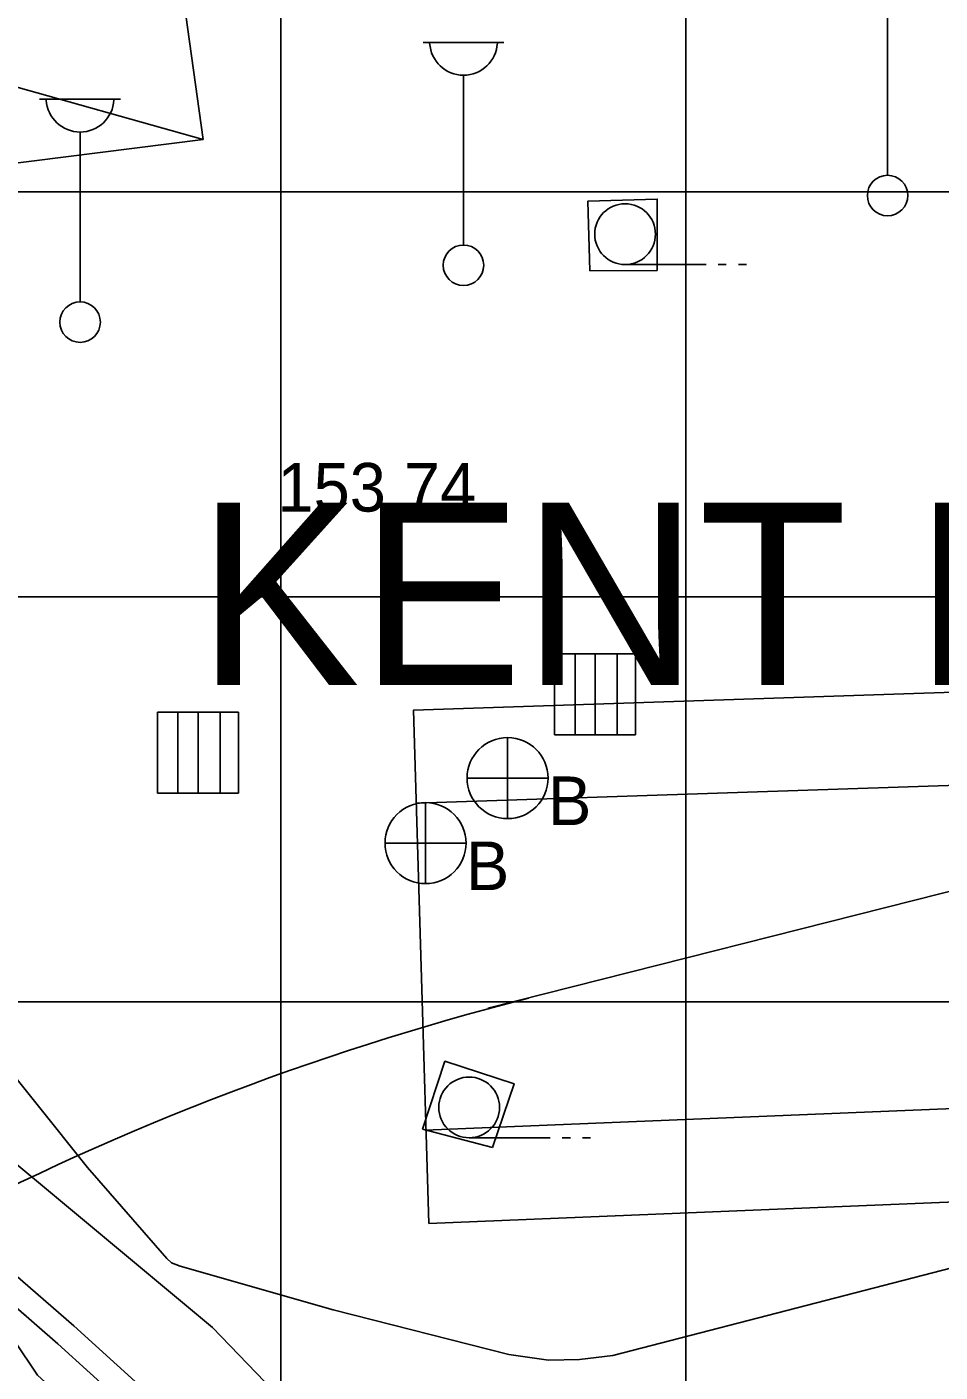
# Model space of a CAD drawing. Extents: x 419101 to 420177, y 4451541 to 4452254.
# Drawn here: x 419977.69 to 420000.25, y 4451859.4 to 4451892.61 of the extents above; entities that cross this region are included whole.
import ezdxf

# ---------------------------------------------------------------- set-up
doc = ezdxf.new("R2010")
doc.units = 0
for name, color, linetype in [('1_PLAN_ONAMA_SINIRI', 7, 'Continuous'), ('3_HALİHAZIR', 7, 'Continuous'), ('Level 41', 7, 'Continuous'), ('Level 53', 7, 'Continuous'), ('Level 60', 7, 'Continuous'), ('Level 62', 7, 'Continuous'), ('TRAMVAY_HATTI', 7, 'Continuous'), ('TRAMVAY_İSTASYON', 7, 'Continuous')]:
    doc.layers.add(name, color=color, linetype=linetype)

msp = doc.modelspace()

# ---------------------------------------------------------------- linework, layer by layer
at = {"layer": '1_PLAN_ONAMA_SINIRI'}
msp.add_lwpolyline([(419973.289, 4451867.984), (419982.276, 4451860.506), (419991.147, 4451851.305)], dxfattribs=at)
at = {"layer": '3_HALİHAZIR'}
for p, q in [((419982.049, 4451889.831), (419969.19, 4451893.424)), ((419998.95, 4451888.945), (419998.95, 4451893.138)), ((419987.476, 4451892.223), (419989.476, 4451892.223)), ((419988.476, 4451887.223), (419988.476, 4451891.416)), ((419978.007, 4451890.82), (419980.007, 4451890.82)), ((419979.007, 4451885.82), (419979.007, 4451890.013)), ((419992.466, 4451886.742), (419994.466, 4451886.742)), ((419994.766, 4451886.742), (419994.966, 4451886.742)), ((419995.266, 4451886.742), (419995.466, 4451886.742)), ((419992.726, 4451877.131), (419990.726, 4451877.131)), ((419990.726, 4451877.131), (419990.726, 4451875.131)), ((419992.726, 4451877.131), (419990.726, 4451877.131)), ((419990.726, 4451877.131), (419990.726, 4451875.131)), ((419991.231, 4451875.131), (419991.231, 4451877.131)), ((419991.726, 4451875.131), (419991.726, 4451877.131)), ((419992.274, 4451875.131), (419992.274, 4451877.131)), ((419992.726, 4451875.131), (419992.726, 4451877.131)), ((419992.726, 4451875.131), (419992.726, 4451877.131)), ((419982.919, 4451875.691), (419980.919, 4451875.691)), ((419980.919, 4451875.691), (419980.919, 4451873.691)), ((419982.919, 4451875.691), (419980.919, 4451875.691)), ((419980.919, 4451875.691), (419980.919, 4451873.691)), ((419981.424, 4451873.691), (419981.424, 4451875.691)), ((419981.919, 4451873.691), (419981.919, 4451875.691)), ((419982.467, 4451873.691), (419982.467, 4451875.691)), ((419982.919, 4451873.691), (419982.919, 4451875.691)), ((419982.919, 4451873.691), (419982.919, 4451875.691)), ((419989.565, 4451875.066), (419989.565, 4451873.066)), ((419990.726, 4451875.131), (419992.726, 4451875.131)), ((419990.726, 4451875.131), (419992.726, 4451875.131)), ((419988.565, 4451874.066), (419990.565, 4451874.066)), ((419980.919, 4451873.691), (419982.919, 4451873.691)), ((419980.919, 4451873.691), (419982.919, 4451873.691)), ((419987.538, 4451873.46), (419987.538, 4451871.46)), ((419986.538, 4451872.46), (419988.538, 4451872.46)), ((419988.616, 4451865.186), (419990.616, 4451865.186)), ((419990.916, 4451865.186), (419991.116, 4451865.186)), ((419991.416, 4451865.186), (419991.616, 4451865.186))]:
    msp.add_line(p, q, dxfattribs=at)
msp.add_lwpolyline([(419982.049, 4451889.831), (419981.277, 4451895.323), (419969.19, 4451893.424), (419969.39, 4451892.079), (419969.658, 4451892.095), (419970.167, 4451888.331)], close=True, dxfattribs=at)
for points in [[(419991.599, 4451886.583), (419991.546, 4451888.303), (419993.263, 4451888.358), (419993.263, 4451886.597)], [(419993.263, 4451886.597), (419991.599, 4451886.583)], [(419968.061, 4451874.899), (419969.233, 4451872.883), (419974.504, 4451864.457), (419977.952, 4451859.329), (419980.155, 4451857.327), (419980.289, 4451857.156), (419980.302, 4451857.02), (419980.242, 4451856.933), (419980.082, 4451856.832), (419968.425, 4451853.912), (419961.481, 4451852.12), (419948.602, 4451849.399), (419942.876, 4451847.977), (419938.929, 4451846.961)], [(420019.749, 4451866.699), (420006.268, 4451863.456), (419992.164, 4451859.812), (419991.338, 4451859.712), (419990.577, 4451859.698), (419989.597, 4451859.84), (419985.257, 4451860.943), (419981.48, 4451862.021), (419981.268, 4451862.101), (419981.15, 4451862.209), (419979.189, 4451864.453), (419974.24, 4451870.631), (419971.608, 4451874.869)], [(419987.465, 4451865.4), (419988.016, 4451867.077), (419989.726, 4451866.52), (419989.19, 4451864.948)], [(419989.19, 4451864.948), (419987.465, 4451865.4)]]:
    msp.add_lwpolyline(points, dxfattribs=at)
for centre, radius in [((419998.95, 4451888.445), 0.5), ((419992.466, 4451887.492), 0.75), ((419988.476, 4451886.723), 0.5), ((419979.007, 4451885.32), 0.5), ((419989.565, 4451874.066), 1), ((419987.538, 4451872.46), 1), ((419988.616, 4451865.936), 0.75)]:
    msp.add_circle(centre, radius, dxfattribs=at)
for centre in [(419988.476, 4451892.253), (419979.007, 4451890.85)]:
    msp.add_arc(centre, 0.837, 183.298, 356.9072, dxfattribs=at)
at = {"layer": 'Level 53'}
for points in [[(419977.214, 4451861.97), (419978.852, 4451860.543), (419980.461, 4451859.085), (419982.039, 4451857.598), (419983.597, 4451856.08), (419985.125, 4451854.531), (419986.613, 4451852.953), (419988.081, 4451851.345), (419989.508, 4451849.717), (419990.915, 4451848.059), (419992.282, 4451846.38), (419993.629, 4451844.67), (419994.926, 4451842.931), (419996.202, 4451841.173), (419997.439, 4451839.393), (419998.645, 4451837.584), (419999.821, 4451835.755), (420000.957, 4451833.904), (420002.053, 4451832.034), (420003.118, 4451830.145), (420004.153, 4451828.235)], [(419976.827, 4451861.518), (419978.457, 4451860.098), (419980.057, 4451858.648), (419981.627, 4451857.168), (419983.177, 4451855.658), (419984.697, 4451854.118), (419986.177, 4451852.548), (419987.637, 4451850.948), (419989.057, 4451849.328), (419990.457, 4451847.678), (419991.817, 4451846.008), (419993.157, 4451844.308), (419994.447, 4451842.578), (419995.717, 4451840.828), (419996.947, 4451839.058), (419998.147, 4451837.258), (419999.317, 4451835.438), (420000.447, 4451833.598), (420001.537, 4451831.737), (420002.597, 4451829.857), (420003.627, 4451827.957)]]:
    msp.add_lwpolyline(points, dxfattribs=at)
at = {"layer": 'Level 60'}
msp.add_line((420030.597, 4451878.897), (419989.08, 4451868.384), dxfattribs=at)
msp.add_arc((420006.564, 4451803.543), 67.142, 104.21064, 118.24686, dxfattribs=at)
at = {"layer": 'Level 62'}
for p, q in [((419993.964, 4451898.202), (419993.964, 4451856.729)), ((419983.964, 4451894.536), (419983.964, 4451856.729)), ((419973.178, 4451888.538), (420060.325, 4451888.538)), ((419973.178, 4451878.538), (420044.995, 4451878.538)), ((419973.178, 4451868.538), (420026.999, 4451868.538))]:
    msp.add_line(p, q, dxfattribs=at)
at = {"layer": 'TRAMVAY_HATTI'}
for points in [[(419987.319, 4451873.445), (420047.032, 4451875.428), (420052.033, 4451875.594), (420057.882, 4451875.788), (420071.618, 4451876.244), (420095.115, 4451877.024), (420122.541, 4451877.935), (420129.711, 4451878.975), (420137.977, 4451881.756), (420144.107, 4451884.919), (420148.944, 4451888.964)], [(419987.527, 4451865.372), (420047.399, 4451867.83), (420108.968, 4451870.358), (420127.161, 4451871.105), (420136.137, 4451872.429), (420146.367, 4451875.681), (420153.742, 4451880.915)]]:
    msp.add_lwpolyline(points, dxfattribs=at)
at = {"layer": 'TRAMVAY_İSTASYON'}
msp.add_lwpolyline([(420047.067, 4451877.73), (419987.242, 4451875.744), (419987.621, 4451863.074), (420047.485, 4451865.531), (420047.067, 4451877.73)], dxfattribs=at)
msp.add_lwpolyline([(419987.242, 4451875.744), (420047.067, 4451877.73), (420047.485, 4451865.531), (419987.621, 4451863.074)], close=True, dxfattribs=at)

# ---------------------------------------------------------------- texts
at = {"layer": '3_HALİHAZIR'}
msp.add_text('153.74 ', height=1.2, rotation=359.9971, dxfattribs=at).set_placement((419983.881, 4451880.644))
for p in [(419990.565, 4451872.905), (419988.538, 4451871.299)]:
    msp.add_text('B', height=1.2, dxfattribs=at).set_placement(p)
at = {"layer": 'Level 41'}
msp.add_text('KENT MEYDANI', height=4.5, dxfattribs=at).set_placement((419981.904, 4451876.365))

doc.saveas('drawing.dxf')
